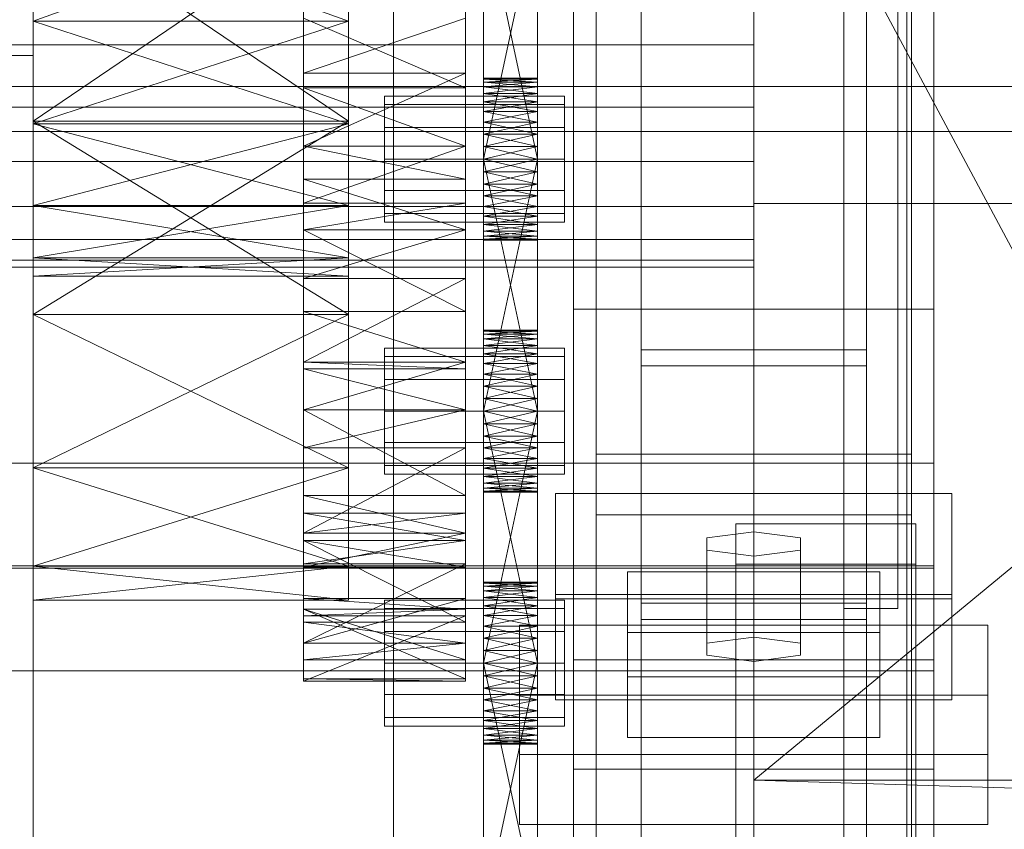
# Model space of a CAD drawing. Header units: millimetres. Extents: x -2233 to 61924, y -68080 to 6847.
# Tile 388 of 656: x 1398 to 1508, y -33336 to -33246. Entities that reach past the tile are written whole.
import ezdxf

# ---------------------------------------------------------------- set-up
doc = ezdxf.new("R2010")
doc.units = ezdxf.units.MM
doc.layers.add('frontal_C03', color=7, linetype='Continuous', lineweight=0)
doc.layers.add('frontal_secador', color=7, linetype='Continuous', lineweight=0)

msp = doc.modelspace()

# ---------------------------------------------------------------- linework, layer by layer
at = {"layer": 'frontal_C03'}
for p, q in [((1500, -32314.944), (1500, -34875.113)), ((1500, -34879.011), (1500, -32318.841)), ((1467.5, -33340.464), (1467.5, -32745.504)), ((1492.5, -32745.504), (1492.5, -33340.464)), ((1467.5, -33366.821), (1467.5, -32771.861)), ((1492.5, -33366.821), (1492.5, -32771.861)), ((1490, -35975), (1490, -32996.942)), ((1497, -35975), (1497, -32996.942)), ((1460, -33278.176), (1460, -33008.685)), ((1500, -33008.685), (1500, -33278.176)), ((1462.5, -33350.274), (1462.5, -33024.805)), ((1497.5, -33024.805), (1497.5, -33350.274)), ((1462.5, -33357.011), (1462.5, -33031.542)), ((1497.5, -33357.011), (1497.5, -33031.542)), ((1460, -33317.154), (1460, -33047.663)), ((1500, -33317.154), (1500, -33047.663)), ((1460, -33329.281), (1460, -33059.789)), ((1500, -33059.789), (1500, -33329.281)), ((1460, -33378.004), (1460, -33108.512)), ((1500, -33378.004), (1500, -33108.512)), ((1440, -33465.833), (1440, -33118.927)), ((1480, -33118.927), (1480, -33465.833)), ((1440, -33127.91), (1440, -33474.816)), ((1480, -33474.816), (1480, -33127.91)), ((1530, -33311.434), (1475, -33208.434)), ((1490, -33311.434), (1490, -33208.434)), ((1496, -33311.434), (1496, -33208.434)), ((1530, -33253.434), (-1530, -33253.434)), ((1530, -33258.434), (-1530, -33258.434)), ((1480, -33258.434), (1580, -33258.434)), ((1480, -33266.434), (1480, -33258.434)), ((1480, -33266.434), (1580, -33266.434)), ((1490, -33266.434), (1497, -33266.434)), ((1490, -35975), (1490, -33266.434)), ((1497, -35975), (1497, -33266.434)), ((1497, -33266.434), (1563, -33266.434)), ((1500, -33278.176), (1460, -33278.176)), ((1460, -33278.176), (1460, -33317.154)), ((1460, -33547.668), (1460, -33278.176)), ((1500, -33317.154), (1500, -33278.176)), ((1500, -33278.176), (1500, -33547.668)), ((1467.5, -33312.65), (1467.5, -33282.68)), ((1467.5, -33282.68), (1492.5, -33282.68)), ((1467.5, -33282.68), (1467.5, -33338.657)), ((1492.5, -33282.68), (1492.5, -33312.65)), ((1492.5, -33338.657), (1492.5, -33282.68)), ((1492.5, -33284.487), (1467.5, -33284.487)), ((1467.5, -33284.487), (1467.5, -33310.844)), ((1467.5, -33879.447), (1467.5, -33284.487)), ((1492.5, -33310.844), (1492.5, -33284.487)), ((1492.5, -33284.487), (1492.5, -33879.447)), ((1462.5, -33301.034), (1462.5, -33294.297)), ((1462.5, -33294.297), (1497.5, -33294.297)), ((1462.5, -33619.765), (1462.5, -33294.297)), ((1497.5, -33294.297), (1497.5, -33301.034)), ((1497.5, -33294.297), (1497.5, -33619.765)), ((-1500, -33295.272), (1500, -33295.272)), ((1500, -33295.272), (1500, -33306.68)), ((1500, -33295.272), (1500, -33306.965)), ((1458, -33309.888), (1458, -33298.659)), ((1458, -33298.659), (1502, -33298.659)), ((1458, -33310.353), (1458, -33298.659)), ((1502, -33298.659), (1502, -33309.888)), ((1502, -33298.659), (1502, -33310.353)), ((1497.5, -33301.034), (1462.5, -33301.034)), ((1462.5, -33626.502), (1462.5, -33301.034)), ((1497.5, -33626.502), (1497.5, -33301.034)), ((1478, -33306.519), (1478, -33302.028)), ((1478, -33302.028), (1498, -33302.028)), ((1478, -33362.834), (1478, -33302.028)), ((1498, -33302.028), (1498, -33306.519)), ((1498, -33302.028), (1498, -33362.834)), ((1480, -33302.926), (1474.804, -33303.6)), ((1474.804, -33303.6), (1474.804, -33304.947)), ((1474.804, -33315.293), (1474.804, -33303.6)), ((1485.196, -33303.6), (1480, -33302.926)), ((1480, -33314.62), (1480, -33302.926)), ((1485.196, -33304.947), (1485.196, -33303.6)), ((1485.196, -33315.293), (1485.196, -33303.6)), ((1474.804, -33304.947), (1480, -33305.621)), ((1474.804, -33316.641), (1474.804, -33304.947)), ((1480, -33305.621), (1485.196, -33304.947)), ((1485.196, -33316.641), (1485.196, -33304.947)), ((1480, -33305.621), (1480, -33317.314)), ((1500, -33306.68), (-1500, -33306.68)), ((1500, -33306.965), (-1500, -33306.965)), ((1498, -33306.519), (1478, -33306.519)), ((1478, -33306.519), (1478, -33367.325)), ((1498, -33367.325), (1498, -33306.519)), ((1500, -33318.373), (1500, -33306.68)), ((1500, -33318.373), (1500, -33306.965)), ((1466, -33314.089), (1466, -33307.352)), ((1466, -33307.352), (1494, -33307.352)), ((1466, -33319.045), (1466, -33307.352)), ((1494, -33307.352), (1494, -33314.089)), ((1494, -33307.352), (1494, -33319.045)), ((1502, -33309.888), (1458, -33309.888)), ((1458, -33309.888), (1458, -33321.581)), ((1502, -33310.353), (1458, -33310.353)), ((1458, -33310.353), (1458, -33321.581)), ((1502, -33321.581), (1502, -33309.888)), ((1502, -33321.581), (1502, -33310.353)), ((1467.5, -33310.844), (1492.5, -33310.844)), ((1467.5, -33905.804), (1467.5, -33310.844)), ((1496, -33311.434), (1490, -33311.434)), ((1492.5, -33905.804), (1492.5, -33310.844)), ((1454, -33327.651), (1454, -33313.278)), ((1454, -33313.278), (1506, -33313.278)), ((1454, -33321.074), (1454, -33313.278)), ((1492.5, -33312.65), (1467.5, -33312.65)), ((1467.5, -33312.65), (1467.5, -33368.627)), ((1492.5, -33312.65), (1492.5, -33368.627)), ((1506, -33313.278), (1506, -33327.651)), ((1506, -33313.278), (1506, -33321.074)), ((1494, -33314.089), (1466, -33314.089)), ((1466, -33314.089), (1466, -33325.782)), ((1474.804, -33315.293), (1480, -33314.62)), ((1480, -33314.62), (1485.196, -33315.293)), ((1494, -33325.782), (1494, -33314.089)), ((1474.804, -33316.641), (1474.804, -33315.293)), ((1485.196, -33315.293), (1485.196, -33316.641)), ((1480, -33317.314), (1474.804, -33316.641)), ((1485.196, -33316.641), (1480, -33317.314)), ((1460, -33317.154), (1500, -33317.154)), ((1460, -33586.646), (1460, -33317.154)), ((1500, -33586.646), (1500, -33317.154)), ((-1500, -33318.373), (1500, -33318.373)), ((1494, -33319.045), (1466, -33319.045)), ((1466, -33319.045), (1466, -33325.782)), ((1494, -33325.782), (1494, -33319.045)), ((1506, -33321.074), (1454, -33321.074)), ((1454, -33321.074), (1454, -33335.447)), ((1506, -33335.447), (1506, -33321.074)), ((1458, -33321.581), (1502, -33321.581)), ((1466, -33325.782), (1494, -33325.782)), ((1506, -33327.651), (1454, -33327.651)), ((1454, -33327.651), (1454, -33335.447)), ((1506, -33335.447), (1506, -33327.651)), ((1500, -33329.281), (1460, -33329.281)), ((1460, -33329.281), (1460, -33378.004)), ((1460, -33598.772), (1460, -33329.281)), ((1500, -33378.004), (1500, -33329.281)), ((1500, -33329.281), (1500, -33598.772)), ((1454, -33335.447), (1506, -33335.447))]:
    msp.add_line(p, q, dxfattribs=at)
at = {"layer": 'frontal_secador'}
for p, q in [((1400, -33250), (1400, -33000)), ((1400, -36000), (1400, -33000)), ((1400, -36000), (1400, -33075)), ((1400, -34600), (1400, -33075)), ((1400, -35940), (1400, -33075)), ((1400, -34650), (1400, -33075)), ((1480, -33098.5), (1480, -33359)), ((1480, -33354.82), (1480, -33098.5)), ((1480, -33330.5), (1480, -33117.12)), ((1480, -33354.82), (1480, -33117.12)), ((1480, -33122.82), (1480, -33337.72)), ((1480, -33122.82), (1480, -33359)), ((1480, -33330.5), (1480, -33129.28)), ((1480, -33136.5), (1480, -33337.72)), ((1480, -33330.5), (1480, -33136.5)), ((1715, -33136.5), (1480, -33330.5)), ((1430, -33269.365), (1430, -33177.639)), ((1430, -33311.527), (1430, -33177.639)), ((1448, -33177.639), (1448, -33269.365)), ((1448, -33177.639), (1448, -33311.527)), ((1400, -33188.24), (1400, -33278.76)), ((1435, -33278.76), (1435, -33188.24)), ((1400, -33220.83), (1400, -33278.76)), ((1430, -33269.365), (1430, -33221.142)), ((1435, -33278.76), (1435, -33220.83)), ((1448, -33221.142), (1448, -33269.365)), ((1450, -33264.281), (1450, -33225.481)), ((1456, -33225.481), (1456, -33264.281)), ((1450, -33227.136), (1450, -33264.281)), ((1456, -33264.281), (1456, -33227.136)), ((1450, -33264.281), (1450, -33229.414)), ((1456, -33229.414), (1456, -33264.281)), ((1450, -33261.5), (1450, -33232.092)), ((1450, -33264.281), (1450, -33232.092)), ((1456, -33232.092), (1456, -33261.5)), ((1456, -33232.092), (1456, -33264.281)), ((1400, -33233.5), (1400, -33246.17)), ((1400, -33278.76), (1400, -33233.5)), ((1400, -33233.5), (1400, -33257.294)), ((1400, -33233.5), (1400, -33257.599)), ((1400, -33306.731), (1400, -33233.5)), ((1400, -33233.5), (1400, -33266.67)), ((1435, -33233.5), (1400, -33257.294)), ((1435, -33257.294), (1400, -33233.5)), ((1435, -33233.5), (1400, -33246.17)), ((1435, -33246.17), (1400, -33233.5)), ((1435, -33246.17), (1435, -33233.5)), ((1435, -33233.5), (1435, -33278.76)), ((1435, -33257.294), (1435, -33233.5)), ((1435, -33257.599), (1435, -33233.5)), ((1435, -33233.5), (1435, -33306.731)), ((1435, -33266.67), (1435, -33233.5)), ((1450, -33233.5), (1450, -33261.5)), ((1456, -33261.5), (1450, -33233.5)), ((1456, -33233.5), (1450, -33261.5)), ((1456, -33261.5), (1456, -33233.5)), ((1430, -33241.304), (1430, -33248.807)), ((1480, -33241.304), (1480, -33248.807)), ((1430, -33245.858), (1430, -33263.732)), ((1430, -33253.576), (1430, -33245.858)), ((1430, -33269.365), (1430, -33245.858)), ((1430, -33245.858), (1430, -33251.942)), ((1430, -33245.858), (1430, -33289.361)), ((1430, -33245.858), (1430, -33311.527)), ((1448, -33245.858), (1430, -33251.942)), ((1448, -33253.576), (1430, -33245.858)), ((1448, -33263.732), (1448, -33245.858)), ((1448, -33245.858), (1448, -33253.576)), ((1448, -33245.858), (1448, -33269.365)), ((1448, -33251.942), (1448, -33245.858)), ((1448, -33289.361), (1448, -33245.858)), ((1448, -33311.527), (1448, -33245.858)), ((1400, -33257.599), (1400, -33246.17)), ((1400, -33278.76), (1400, -33246.17)), ((1435, -33246.17), (1400, -33246.17)), ((1435, -33246.17), (1400, -33257.599)), ((1435, -33257.599), (1400, -33246.17)), ((1435, -33246.17), (1435, -33257.599)), ((1435, -33246.17), (1435, -33278.76)), ((1480, -33248.807), (1325, -33248.807)), ((1430, -33248.807), (1325, -33248.807)), ((1430, -33248.807), (1430, -33255.723)), ((1480, -33248.807), (1480, -33255.723)), ((-1400, -33250), (1400, -33250)), ((1250, -33250), (1400, -33250)), ((1400, -36000), (1400, -33250)), ((1430, -33266.411), (1430, -33251.942)), ((1430, -33251.942), (1430, -33260.075)), ((1430, -33269.365), (1430, -33251.942)), ((1448, -33251.942), (1430, -33251.942)), ((1448, -33251.942), (1430, -33260.075)), ((1448, -33251.942), (1448, -33266.411)), ((1448, -33260.075), (1448, -33251.942)), ((1448, -33251.942), (1448, -33269.365)), ((1430, -33253.576), (1430, -33263.732)), ((1430, -33260.075), (1430, -33253.576)), ((1448, -33260.075), (1430, -33253.576)), ((1448, -33253.576), (1430, -33253.576)), ((1448, -33263.732), (1448, -33253.576)), ((1448, -33253.576), (1448, -33260.075)), ((1450, -33252.611), (1450, -33252.5)), ((1456, -33252.611), (1450, -33252.5)), ((1456, -33252.5), (1450, -33252.5)), ((1456, -33252.5), (1450, -33252.611)), ((1450, -33252.611), (1450, -33253.481)), ((1450, -33252.94), (1450, -33252.611)), ((1450, -33252.611), (1450, -33255.136)), ((1456, -33252.94), (1450, -33252.611)), ((1456, -33252.611), (1450, -33252.611)), ((1456, -33252.611), (1450, -33252.94)), ((1450, -33253.481), (1450, -33252.94)), ((1456, -33253.481), (1450, -33252.94)), ((1456, -33252.94), (1450, -33252.94)), ((1456, -33252.94), (1450, -33253.481)), ((1450, -33253.481), (1450, -33255.136)), ((1450, -33254.219), (1450, -33253.481)), ((1450, -33257.414), (1450, -33253.481)), ((1450, -33292.281), (1450, -33253.481)), ((1456, -33254.219), (1450, -33253.481)), ((1456, -33253.481), (1450, -33253.481)), ((1456, -33253.481), (1450, -33254.219)), ((1456, -33252.611), (1456, -33252.5)), ((1456, -33253.481), (1456, -33252.611)), ((1456, -33252.611), (1456, -33252.94)), ((1456, -33255.136), (1456, -33252.611)), ((1456, -33252.94), (1456, -33253.481)), ((1456, -33255.136), (1456, -33253.481)), ((1456, -33253.481), (1456, -33254.219)), ((1456, -33253.481), (1456, -33257.414)), ((1456, -33253.481), (1456, -33292.281)), ((1439, -33255.438), (1439, -33254.5)), ((1459, -33254.5), (1439, -33254.5)), ((1450, -33255.136), (1450, -33254.219)), ((1456, -33255.136), (1450, -33254.219)), ((1456, -33254.219), (1450, -33254.219)), ((1456, -33254.219), (1450, -33255.136)), ((1456, -33254.219), (1456, -33255.136)), ((1459, -33255.438), (1459, -33254.5)), ((1480, -33255.723), (1325, -33255.723)), ((1430, -33255.723), (1325, -33255.723)), ((1430, -33255.723), (1430, -33261.784)), ((1439, -33258), (1439, -33255.438)), ((1459, -33255.438), (1439, -33255.438)), ((1450, -33255.136), (1450, -33257.414)), ((1450, -33256.21), (1450, -33255.136)), ((1450, -33255.136), (1450, -33260.092)), ((1450, -33255.136), (1450, -33292.281)), ((1456, -33256.21), (1450, -33255.136)), ((1456, -33255.136), (1450, -33255.136)), ((1456, -33255.136), (1450, -33256.21)), ((1456, -33257.414), (1456, -33255.136)), ((1456, -33255.136), (1456, -33256.21)), ((1456, -33260.092), (1456, -33255.136)), ((1456, -33292.281), (1456, -33255.136)), ((1459, -33258), (1459, -33255.438)), ((1480, -33255.723), (1480, -33261.784)), ((1450, -33257.414), (1450, -33256.21)), ((1456, -33257.414), (1450, -33256.21)), ((1456, -33256.21), (1450, -33256.21)), ((1456, -33256.21), (1450, -33257.414)), ((1456, -33256.21), (1456, -33257.414)), ((1400, -33257.294), (1400, -33278.76)), ((1435, -33257.294), (1400, -33257.294)), ((1435, -33257.294), (1400, -33278.76)), ((1435, -33278.76), (1400, -33257.294)), ((1400, -33266.67), (1400, -33257.599)), ((1400, -33278.76), (1400, -33257.599)), ((1435, -33257.599), (1400, -33257.599)), ((1435, -33257.599), (1400, -33266.67)), ((1435, -33266.67), (1400, -33257.599)), ((1435, -33278.76), (1435, -33257.294)), ((1435, -33257.599), (1435, -33266.67)), ((1435, -33257.599), (1435, -33278.76)), ((1450, -33257.414), (1450, -33260.092)), ((1450, -33258.719), (1450, -33257.414)), ((1450, -33292.281), (1450, -33257.414)), ((1456, -33258.719), (1450, -33257.414)), ((1456, -33257.414), (1450, -33257.414)), ((1456, -33257.414), (1450, -33258.719)), ((1456, -33260.092), (1456, -33257.414)), ((1456, -33257.414), (1456, -33258.719)), ((1456, -33257.414), (1456, -33292.281)), ((1439, -33261.5), (1439, -33258)), ((1459, -33258), (1439, -33258)), ((1450, -33260.092), (1450, -33258.719)), ((1456, -33260.092), (1450, -33258.719)), ((1456, -33258.719), (1450, -33258.719)), ((1456, -33258.719), (1450, -33260.092)), ((1456, -33258.719), (1456, -33260.092)), ((1459, -33261.5), (1459, -33258)), ((1430, -33260.075), (1430, -33266.411)), ((1430, -33263.732), (1430, -33260.075)), ((1448, -33260.075), (1430, -33260.075)), ((1448, -33260.075), (1430, -33266.411)), ((1448, -33263.732), (1430, -33260.075)), ((1448, -33266.411), (1448, -33260.075)), ((1448, -33260.075), (1448, -33263.732)), ((1450, -33289.5), (1450, -33260.092)), ((1450, -33260.092), (1450, -33261.5)), ((1450, -33292.281), (1450, -33260.092)), ((1456, -33261.5), (1450, -33260.092)), ((1456, -33260.092), (1450, -33260.092)), ((1456, -33260.092), (1450, -33261.5)), ((1456, -33260.092), (1456, -33289.5)), ((1456, -33261.5), (1456, -33260.092)), ((1456, -33260.092), (1456, -33292.281)), ((1480, -33261.784), (1325, -33261.784)), ((1430, -33261.784), (1325, -33261.784)), ((1430, -33261.784), (1430, -33266.759)), ((1439, -33261.5), (1439, -33265)), ((1439, -33261.5), (1459, -33261.5)), ((1450, -33261.5), (1450, -33289.5)), ((1456, -33289.5), (1450, -33261.5)), ((1456, -33261.5), (1450, -33261.5)), ((1456, -33261.5), (1450, -33289.5)), ((1450, -33264.281), (1450, -33261.5)), ((1450, -33261.5), (1450, -33262.908)), ((1456, -33261.5), (1450, -33262.908)), ((1456, -33262.908), (1450, -33261.5)), ((1456, -33289.5), (1456, -33261.5)), ((1456, -33261.5), (1456, -33264.281)), ((1456, -33262.908), (1456, -33261.5)), ((1459, -33265), (1459, -33261.5)), ((1480, -33261.784), (1480, -33266.759)), ((1450, -33262.908), (1450, -33264.281)), ((1456, -33262.908), (1450, -33262.908)), ((1456, -33262.908), (1450, -33264.281)), ((1456, -33264.281), (1450, -33262.908)), ((1456, -33264.281), (1456, -33262.908)), ((1430, -33269.365), (1430, -33263.732)), ((1448, -33269.365), (1430, -33263.732)), ((1448, -33263.732), (1430, -33263.732)), ((1448, -33263.732), (1448, -33269.365)), ((1450, -33266.79), (1450, -33264.281)), ((1450, -33264.281), (1450, -33265.586)), ((1450, -33268.781), (1450, -33264.281)), ((1450, -33270.5), (1450, -33264.281)), ((1456, -33264.281), (1450, -33264.281)), ((1456, -33264.281), (1450, -33265.586)), ((1456, -33265.586), (1450, -33264.281)), ((1456, -33264.281), (1456, -33266.79)), ((1456, -33265.586), (1456, -33264.281)), ((1456, -33264.281), (1456, -33268.781)), ((1456, -33264.281), (1456, -33270.5)), ((1439, -33265), (1439, -33267.562)), ((1459, -33265), (1439, -33265)), ((1450, -33265.586), (1450, -33266.79)), ((1456, -33265.586), (1450, -33265.586)), ((1456, -33265.586), (1450, -33266.79)), ((1456, -33266.79), (1450, -33265.586)), ((1456, -33266.79), (1456, -33265.586)), ((1459, -33265), (1459, -33267.562)), ((1400, -33306.731), (1400, -33266.67)), ((1400, -33272.493), (1400, -33266.67)), ((1400, -33278.76), (1400, -33266.67)), ((1435, -33266.67), (1400, -33266.67)), ((1435, -33266.67), (1400, -33272.493)), ((1435, -33272.493), (1400, -33266.67)), ((1430, -33266.411), (1430, -33269.365)), ((1448, -33266.411), (1430, -33266.411)), ((1448, -33266.411), (1430, -33269.365)), ((1435, -33266.67), (1435, -33306.731)), ((1435, -33266.67), (1435, -33272.493)), ((1435, -33266.67), (1435, -33278.76)), ((1448, -33269.365), (1448, -33266.411)), ((1480, -33266.759), (1325, -33266.759)), ((1430, -33266.759), (1325, -33266.759)), ((1430, -33266.759), (1430, -33270.455)), ((1439, -33267.562), (1439, -33268.5)), ((1459, -33267.562), (1439, -33267.562)), ((1450, -33268.781), (1450, -33266.79)), ((1450, -33266.79), (1450, -33267.864)), ((1456, -33266.79), (1450, -33266.79)), ((1456, -33266.79), (1450, -33267.864)), ((1456, -33267.864), (1450, -33266.79)), ((1456, -33266.79), (1456, -33268.781)), ((1456, -33267.864), (1456, -33266.79)), ((1459, -33267.562), (1459, -33268.5)), ((1480, -33266.759), (1480, -33270.455)), ((1459, -33268.5), (1439, -33268.5)), ((1450, -33267.864), (1450, -33268.781)), ((1456, -33267.864), (1450, -33267.864)), ((1456, -33267.864), (1450, -33268.781)), ((1456, -33268.781), (1450, -33267.864)), ((1450, -33270.06), (1450, -33268.781)), ((1450, -33268.781), (1450, -33269.519)), ((1450, -33270.5), (1450, -33268.781)), ((1456, -33268.781), (1450, -33268.781)), ((1456, -33268.781), (1450, -33269.519)), ((1456, -33269.519), (1450, -33268.781)), ((1456, -33268.781), (1456, -33267.864)), ((1456, -33268.781), (1456, -33270.06)), ((1456, -33269.519), (1456, -33268.781)), ((1456, -33268.781), (1456, -33270.5)), ((1430, -33269.365), (1430, -33284.806)), ((1430, -33278.435), (1430, -33269.365)), ((1430, -33289.361), (1430, -33269.365)), ((1430, -33269.365), (1430, -33274.777)), ((1430, -33303.889), (1430, -33269.365)), ((1430, -33311.527), (1430, -33269.365)), ((1448, -33269.365), (1430, -33269.365)), ((1448, -33269.365), (1430, -33274.777)), ((1448, -33278.435), (1430, -33269.365)), ((1448, -33284.806), (1448, -33269.365)), ((1448, -33269.365), (1448, -33278.435)), ((1448, -33269.365), (1448, -33289.361)), ((1448, -33274.777), (1448, -33269.365)), ((1448, -33269.365), (1448, -33303.889)), ((1448, -33269.365), (1448, -33311.527)), ((1450, -33269.519), (1450, -33270.06)), ((1456, -33269.519), (1450, -33269.519)), ((1456, -33269.519), (1450, -33270.06)), ((1456, -33270.06), (1450, -33269.519)), ((1456, -33270.06), (1456, -33269.519)), ((1480, -33270.455), (1325, -33270.455)), ((1430, -33270.455), (1325, -33270.455)), ((1430, -33270.455), (1430, -33272.731)), ((1450, -33270.5), (1450, -33270.06)), ((1450, -33270.06), (1450, -33270.389)), ((1456, -33270.06), (1450, -33270.06)), ((1456, -33270.06), (1450, -33270.389)), ((1456, -33270.389), (1450, -33270.06)), ((1450, -33270.389), (1450, -33270.5)), ((1456, -33270.389), (1450, -33270.389)), ((1456, -33270.389), (1450, -33270.5)), ((1456, -33270.5), (1450, -33270.389)), ((1456, -33270.5), (1450, -33270.5)), ((1456, -33270.06), (1456, -33270.5)), ((1456, -33270.389), (1456, -33270.06)), ((1456, -33270.5), (1456, -33270.389)), ((1480, -33270.455), (1480, -33272.731)), ((1480, -33272.731), (1325, -33272.731)), ((1430, -33272.731), (1325, -33272.731)), ((1400, -33306.731), (1400, -33272.493)), ((1400, -33274.5), (1400, -33272.493)), ((1435, -33272.493), (1400, -33272.493)), ((1435, -33272.493), (1400, -33274.5)), ((1435, -33274.5), (1400, -33272.493)), ((1430, -33272.731), (1430, -33273.5)), ((1435, -33272.493), (1435, -33306.731)), ((1435, -33272.493), (1435, -33274.5)), ((1480, -33272.731), (1480, -33273.5)), ((1480, -33273.5), (1325, -33273.5)), ((1430, -33273.5), (1325, -33273.5)), ((1400, -33306.731), (1400, -33274.5)), ((1435, -33274.5), (1400, -33274.5)), ((1430, -33289.353), (1430, -33274.777)), ((1430, -33274.777), (1430, -33284.05)), ((1430, -33289.361), (1430, -33274.777)), ((1448, -33274.777), (1430, -33274.777)), ((1448, -33274.777), (1430, -33284.05)), ((1435, -33274.5), (1435, -33306.731)), ((1448, -33274.777), (1448, -33289.353)), ((1448, -33284.05), (1448, -33274.777)), ((1448, -33274.777), (1448, -33289.361)), ((1430, -33278.435), (1430, -33284.806)), ((1430, -33284.05), (1430, -33278.435)), ((1448, -33284.05), (1430, -33278.435)), ((1448, -33278.435), (1430, -33278.435)), ((1448, -33284.806), (1448, -33278.435)), ((1448, -33278.435), (1448, -33284.05)), ((1400, -33306.731), (1400, -33278.76)), ((1400, -33278.76), (1400, -33295.794)), ((1435, -33278.76), (1400, -33278.76)), ((1435, -33278.76), (1400, -33295.794)), ((1435, -33295.794), (1400, -33278.76)), ((1435, -33278.76), (1435, -33306.731)), ((1435, -33295.794), (1435, -33278.76)), ((1450, -33280.611), (1450, -33280.5)), ((1456, -33280.611), (1450, -33280.5)), ((1456, -33280.5), (1450, -33280.5)), ((1456, -33280.5), (1450, -33280.611)), ((1450, -33280.611), (1450, -33281.481)), ((1450, -33280.94), (1450, -33280.611)), ((1450, -33280.611), (1450, -33283.136)), ((1456, -33280.94), (1450, -33280.611)), ((1456, -33280.611), (1450, -33280.611)), ((1456, -33280.611), (1450, -33280.94)), ((1456, -33280.611), (1456, -33280.5)), ((1456, -33281.481), (1456, -33280.611)), ((1456, -33280.611), (1456, -33280.94)), ((1456, -33283.136), (1456, -33280.611)), ((1450, -33281.481), (1450, -33280.94)), ((1456, -33281.481), (1450, -33280.94)), ((1456, -33280.94), (1450, -33280.94)), ((1456, -33280.94), (1450, -33281.481)), ((1450, -33281.481), (1450, -33283.136)), ((1450, -33282.219), (1450, -33281.481)), ((1450, -33285.414), (1450, -33281.481)), ((1450, -33320.281), (1450, -33281.481)), ((1456, -33282.219), (1450, -33281.481)), ((1456, -33281.481), (1450, -33281.481)), ((1456, -33281.481), (1450, -33282.219)), ((1456, -33280.94), (1456, -33281.481)), ((1456, -33283.136), (1456, -33281.481)), ((1456, -33281.481), (1456, -33282.219)), ((1456, -33281.481), (1456, -33285.414)), ((1456, -33281.481), (1456, -33320.281)), ((1439, -33283.438), (1439, -33282.5)), ((1459, -33282.5), (1439, -33282.5)), ((1450, -33283.136), (1450, -33282.219)), ((1456, -33283.136), (1450, -33282.219)), ((1456, -33282.219), (1450, -33282.219)), ((1456, -33282.219), (1450, -33283.136)), ((1456, -33282.219), (1456, -33283.136)), ((1459, -33283.438), (1459, -33282.5)), ((1430, -33284.05), (1430, -33289.353)), ((1430, -33284.806), (1430, -33284.05)), ((1448, -33284.05), (1430, -33284.05)), ((1448, -33284.05), (1430, -33289.353)), ((1448, -33284.806), (1430, -33284.05)), ((1439, -33286), (1439, -33283.438)), ((1459, -33283.438), (1439, -33283.438)), ((1448, -33289.353), (1448, -33284.05)), ((1448, -33284.05), (1448, -33284.806)), ((1450, -33283.136), (1450, -33285.414)), ((1450, -33284.21), (1450, -33283.136)), ((1450, -33283.136), (1450, -33288.092)), ((1450, -33283.136), (1450, -33320.281)), ((1456, -33284.21), (1450, -33283.136)), ((1456, -33283.136), (1450, -33283.136)), ((1456, -33283.136), (1450, -33284.21)), ((1456, -33285.414), (1456, -33283.136)), ((1456, -33283.136), (1456, -33284.21)), ((1456, -33288.092), (1456, -33283.136)), ((1456, -33320.281), (1456, -33283.136)), ((1459, -33286), (1459, -33283.438)), ((1430, -33289.361), (1430, -33284.806)), ((1448, -33289.361), (1430, -33284.806)), ((1448, -33284.806), (1430, -33284.806)), ((1448, -33284.806), (1448, -33289.361)), ((1450, -33285.414), (1450, -33284.21)), ((1456, -33285.414), (1450, -33284.21)), ((1456, -33284.21), (1450, -33284.21)), ((1456, -33284.21), (1450, -33285.414)), ((1456, -33284.21), (1456, -33285.414)), ((1439, -33289.5), (1439, -33286)), ((1459, -33286), (1439, -33286)), ((1450, -33285.414), (1450, -33288.092)), ((1450, -33286.719), (1450, -33285.414)), ((1450, -33320.281), (1450, -33285.414)), ((1456, -33286.719), (1450, -33285.414)), ((1456, -33285.414), (1450, -33285.414)), ((1456, -33285.414), (1450, -33286.719)), ((1456, -33288.092), (1456, -33285.414)), ((1456, -33285.414), (1456, -33286.719)), ((1456, -33285.414), (1456, -33320.281)), ((1459, -33289.5), (1459, -33286)), ((1450, -33288.092), (1450, -33286.719)), ((1456, -33288.092), (1450, -33286.719)), ((1456, -33286.719), (1450, -33286.719)), ((1456, -33286.719), (1450, -33288.092)), ((1456, -33286.719), (1456, -33288.092)), ((1450, -33317.5), (1450, -33288.092)), ((1450, -33288.092), (1450, -33289.5)), ((1450, -33320.281), (1450, -33288.092)), ((1456, -33289.5), (1450, -33288.092)), ((1456, -33288.092), (1450, -33288.092)), ((1456, -33288.092), (1450, -33289.5)), ((1456, -33288.092), (1456, -33317.5)), ((1456, -33289.5), (1456, -33288.092)), ((1456, -33288.092), (1456, -33320.281)), ((1448, -33289.353), (1430, -33289.353)), ((1448, -33289.353), (1430, -33289.361)), ((1430, -33289.361), (1430, -33300.859)), ((1430, -33298.895), (1430, -33289.361)), ((1430, -33303.889), (1430, -33289.361)), ((1430, -33289.361), (1430, -33293.572)), ((1430, -33289.361), (1430, -33311.527)), ((1448, -33289.361), (1430, -33289.361)), ((1448, -33289.361), (1430, -33293.572)), ((1448, -33298.895), (1430, -33289.361)), ((1439, -33289.5), (1439, -33293)), ((1439, -33289.5), (1459, -33289.5)), ((1448, -33300.859), (1448, -33289.361)), ((1448, -33289.361), (1448, -33298.895)), ((1448, -33289.361), (1448, -33303.889)), ((1448, -33293.572), (1448, -33289.361)), ((1448, -33311.527), (1448, -33289.361)), ((1450, -33289.5), (1450, -33317.5)), ((1456, -33317.5), (1450, -33289.5)), ((1456, -33289.5), (1450, -33289.5)), ((1456, -33289.5), (1450, -33317.5)), ((1450, -33292.281), (1450, -33289.5)), ((1450, -33289.5), (1450, -33290.908)), ((1456, -33289.5), (1450, -33290.908)), ((1456, -33290.908), (1450, -33289.5)), ((1456, -33317.5), (1456, -33289.5)), ((1456, -33289.5), (1456, -33292.281)), ((1456, -33290.908), (1456, -33289.5)), ((1459, -33293), (1459, -33289.5)), ((1450, -33290.908), (1450, -33292.281)), ((1456, -33290.908), (1450, -33290.908)), ((1456, -33290.908), (1450, -33292.281)), ((1456, -33292.281), (1450, -33290.908)), ((1456, -33292.281), (1456, -33290.908)), ((1450, -33294.79), (1450, -33292.281)), ((1450, -33292.281), (1450, -33293.586)), ((1450, -33296.781), (1450, -33292.281)), ((1450, -33298.5), (1450, -33292.281)), ((1456, -33292.281), (1450, -33292.281)), ((1456, -33292.281), (1450, -33293.586)), ((1456, -33293.586), (1450, -33292.281)), ((1456, -33292.281), (1456, -33294.79)), ((1456, -33293.586), (1456, -33292.281)), ((1456, -33292.281), (1456, -33296.781)), ((1456, -33292.281), (1456, -33298.5)), ((1430, -33306.827), (1430, -33293.572)), ((1430, -33293.572), (1430, -33303.075)), ((1430, -33303.889), (1430, -33293.572)), ((1448, -33293.572), (1430, -33293.572)), ((1448, -33293.572), (1430, -33303.075)), ((1439, -33293), (1439, -33295.562)), ((1459, -33293), (1439, -33293)), ((1448, -33293.572), (1448, -33306.827)), ((1448, -33303.075), (1448, -33293.572)), ((1448, -33293.572), (1448, -33303.889)), ((1450, -33293.586), (1450, -33294.79)), ((1456, -33293.586), (1450, -33293.586)), ((1456, -33293.586), (1450, -33294.79)), ((1456, -33294.79), (1450, -33293.586)), ((1456, -33294.79), (1456, -33293.586)), ((1459, -33293), (1459, -33295.562)), ((1450, -33296.781), (1450, -33294.79)), ((1450, -33294.79), (1450, -33295.864)), ((1456, -33294.79), (1450, -33294.79)), ((1456, -33294.79), (1450, -33295.864)), ((1456, -33295.864), (1450, -33294.79)), ((1456, -33294.79), (1456, -33296.781)), ((1456, -33295.864), (1456, -33294.79)), ((1400, -33295.794), (1400, -33306.731)), ((1435, -33295.794), (1400, -33295.794)), ((1435, -33295.794), (1400, -33306.731)), ((1435, -33306.731), (1400, -33295.794)), ((1435, -33306.731), (1435, -33295.794)), ((1439, -33295.562), (1439, -33296.5)), ((1459, -33295.562), (1439, -33295.562)), ((1450, -33295.864), (1450, -33296.781)), ((1456, -33295.864), (1450, -33295.864)), ((1456, -33295.864), (1450, -33296.781)), ((1456, -33296.781), (1450, -33295.864)), ((1456, -33296.781), (1456, -33295.864)), ((1459, -33295.562), (1459, -33296.5)), ((1459, -33296.5), (1439, -33296.5)), ((1450, -33298.06), (1450, -33296.781)), ((1450, -33296.781), (1450, -33297.519)), ((1450, -33298.5), (1450, -33296.781)), ((1456, -33296.781), (1450, -33296.781)), ((1456, -33296.781), (1450, -33297.519)), ((1456, -33297.519), (1450, -33296.781)), ((1456, -33296.781), (1456, -33298.06)), ((1456, -33297.519), (1456, -33296.781)), ((1456, -33296.781), (1456, -33298.5)), ((1450, -33297.519), (1450, -33298.06)), ((1456, -33297.519), (1450, -33297.519)), ((1456, -33297.519), (1450, -33298.06)), ((1456, -33298.06), (1450, -33297.519)), ((1450, -33298.5), (1450, -33298.06)), ((1450, -33298.06), (1450, -33298.389)), ((1456, -33298.06), (1450, -33298.06)), ((1456, -33298.06), (1450, -33298.389)), ((1456, -33298.389), (1450, -33298.06)), ((1450, -33298.389), (1450, -33298.5)), ((1456, -33298.389), (1450, -33298.389)), ((1456, -33298.389), (1450, -33298.5)), ((1456, -33298.5), (1450, -33298.389)), ((1456, -33298.06), (1456, -33297.519)), ((1456, -33298.06), (1456, -33298.5)), ((1456, -33298.389), (1456, -33298.06)), ((1456, -33298.5), (1456, -33298.389)), ((1430, -33298.895), (1430, -33300.859)), ((1430, -33303.075), (1430, -33298.895)), ((1448, -33303.075), (1430, -33298.895)), ((1448, -33298.895), (1430, -33298.895)), ((1448, -33300.859), (1448, -33298.895)), ((1448, -33298.895), (1448, -33303.075)), ((1456, -33298.5), (1450, -33298.5)), ((1430, -33300.859), (1430, -33303.075)), ((1430, -33303.889), (1430, -33300.859)), ((1448, -33303.889), (1430, -33300.859)), ((1448, -33300.859), (1430, -33300.859)), ((1448, -33300.859), (1430, -33303.075)), ((1448, -33303.075), (1448, -33300.859)), ((1448, -33300.859), (1448, -33303.889)), ((1430, -33303.075), (1430, -33306.827)), ((1448, -33303.075), (1430, -33303.075)), ((1448, -33303.075), (1430, -33306.827)), ((1448, -33306.827), (1448, -33303.075)), ((1430, -33306.827), (1430, -33303.889)), ((1430, -33303.889), (1430, -33310.317)), ((1430, -33312.954), (1430, -33303.889)), ((1430, -33311.527), (1430, -33303.889)), ((1430, -33303.889), (1430, -33306.487)), ((1448, -33306.827), (1430, -33303.889)), ((1448, -33303.889), (1430, -33303.889)), ((1448, -33303.889), (1430, -33306.487)), ((1448, -33312.954), (1430, -33303.889)), ((1448, -33303.889), (1448, -33306.827)), ((1448, -33310.317), (1448, -33303.889)), ((1448, -33303.889), (1448, -33312.954)), ((1448, -33303.889), (1448, -33311.527)), ((1448, -33306.487), (1448, -33303.889)), ((1400, -33306.731), (1400, -33310.5)), ((1435, -33306.731), (1400, -33306.731)), ((1435, -33306.731), (1400, -33310.5)), ((1435, -33310.5), (1400, -33306.731)), ((1430, -33317.124), (1430, -33306.487)), ((1430, -33306.487), (1430, -33315.291)), ((1430, -33311.527), (1430, -33306.487)), ((1448, -33306.487), (1430, -33306.487)), ((1448, -33306.487), (1430, -33315.291)), ((1448, -33306.827), (1430, -33306.827)), ((1435, -33306.731), (1435, -33310.5)), ((1448, -33306.487), (1448, -33317.124)), ((1448, -33315.291), (1448, -33306.487)), ((1448, -33306.487), (1448, -33311.527)), ((1450, -33308.611), (1450, -33308.5)), ((1456, -33308.611), (1450, -33308.5)), ((1456, -33308.5), (1450, -33308.5)), ((1456, -33308.5), (1450, -33308.611)), ((1450, -33308.611), (1450, -33309.481)), ((1450, -33308.94), (1450, -33308.611)), ((1450, -33308.611), (1450, -33311.136)), ((1456, -33308.94), (1450, -33308.611)), ((1456, -33308.611), (1450, -33308.611)), ((1456, -33308.611), (1450, -33308.94)), ((1450, -33309.481), (1450, -33308.94)), ((1456, -33309.481), (1450, -33308.94)), ((1456, -33308.94), (1450, -33308.94)), ((1456, -33308.94), (1450, -33309.481)), ((1456, -33308.611), (1456, -33308.5)), ((1456, -33309.481), (1456, -33308.611)), ((1456, -33308.611), (1456, -33308.94)), ((1456, -33311.136), (1456, -33308.611)), ((1456, -33308.94), (1456, -33309.481)), ((1430, -33312.954), (1430, -33310.317)), ((1430, -33310.317), (1430, -33315.291)), ((1430, -33311.527), (1430, -33310.317)), ((1448, -33311.527), (1430, -33310.317)), ((1448, -33310.317), (1430, -33310.317)), ((1448, -33310.317), (1430, -33315.291)), ((1448, -33310.317), (1448, -33312.954)), ((1448, -33315.291), (1448, -33310.317)), ((1448, -33310.317), (1448, -33311.527)), ((1450, -33309.481), (1450, -33311.136)), ((1450, -33310.219), (1450, -33309.481)), ((1450, -33313.414), (1450, -33309.481)), ((1450, -33348.281), (1450, -33309.481)), ((1456, -33310.219), (1450, -33309.481)), ((1456, -33309.481), (1450, -33309.481)), ((1456, -33309.481), (1450, -33310.219)), ((1450, -33311.136), (1450, -33310.219)), ((1456, -33311.136), (1450, -33310.219)), ((1456, -33310.219), (1450, -33310.219)), ((1456, -33310.219), (1450, -33311.136)), ((1456, -33311.136), (1456, -33309.481)), ((1456, -33309.481), (1456, -33310.219)), ((1456, -33309.481), (1456, -33313.414)), ((1456, -33309.481), (1456, -33348.281)), ((1456, -33310.219), (1456, -33311.136)), ((1435, -33310.5), (1400, -33310.5)), ((1439, -33311.438), (1439, -33310.5)), ((1459, -33310.5), (1439, -33310.5)), ((1439, -33314), (1439, -33311.438)), ((1459, -33311.438), (1439, -33311.438)), ((1450, -33311.136), (1450, -33313.414)), ((1450, -33312.21), (1450, -33311.136)), ((1450, -33311.136), (1450, -33316.092)), ((1450, -33311.136), (1450, -33348.281)), ((1456, -33312.21), (1450, -33311.136)), ((1456, -33311.136), (1450, -33311.136)), ((1456, -33311.136), (1450, -33312.21)), ((1456, -33313.414), (1456, -33311.136)), ((1456, -33311.136), (1456, -33312.21)), ((1456, -33316.092), (1456, -33311.136)), ((1456, -33348.281), (1456, -33311.136)), ((1459, -33311.438), (1459, -33310.5)), ((1459, -33314), (1459, -33311.438)), ((1430, -33317.124), (1430, -33311.527)), ((1430, -33311.527), (1430, -33312.256)), ((1430, -33319.235), (1430, -33311.527)), ((1448, -33317.124), (1430, -33311.527)), ((1448, -33311.527), (1430, -33311.527)), ((1448, -33311.527), (1430, -33312.256)), ((1448, -33319.235), (1430, -33311.527)), ((1430, -33319.235), (1430, -33312.256)), ((1430, -33312.256), (1430, -33319.5)), ((1448, -33312.256), (1430, -33312.256)), ((1448, -33312.256), (1430, -33319.5)), ((1448, -33311.527), (1448, -33317.124)), ((1448, -33312.256), (1448, -33311.527)), ((1448, -33311.527), (1448, -33319.235)), ((1448, -33312.256), (1448, -33319.235)), ((1448, -33319.5), (1448, -33312.256)), ((1450, -33313.414), (1450, -33312.21)), ((1456, -33313.414), (1450, -33312.21)), ((1456, -33312.21), (1450, -33312.21)), ((1456, -33312.21), (1450, -33313.414)), ((1456, -33312.21), (1456, -33313.414)), ((1430, -33315.291), (1430, -33312.954)), ((1448, -33315.291), (1430, -33312.954)), ((1448, -33312.954), (1430, -33312.954)), ((1448, -33312.954), (1448, -33315.291)), ((1450, -33313.414), (1450, -33316.092)), ((1450, -33314.719), (1450, -33313.414)), ((1450, -33348.281), (1450, -33313.414)), ((1456, -33314.719), (1450, -33313.414)), ((1456, -33313.414), (1450, -33313.414)), ((1456, -33313.414), (1450, -33314.719)), ((1456, -33316.092), (1456, -33313.414)), ((1456, -33313.414), (1456, -33314.719)), ((1456, -33313.414), (1456, -33348.281)), ((1439, -33317.5), (1439, -33314)), ((1459, -33314), (1439, -33314)), ((1450, -33316.092), (1450, -33314.719)), ((1456, -33316.092), (1450, -33314.719)), ((1456, -33314.719), (1450, -33314.719)), ((1456, -33314.719), (1450, -33316.092)), ((1456, -33314.719), (1456, -33316.092)), ((1459, -33317.5), (1459, -33314)), ((1430, -33315.291), (1430, -33317.124)), ((1448, -33315.291), (1430, -33315.291)), ((1448, -33315.291), (1430, -33317.124)), ((1448, -33317.124), (1448, -33315.291)), ((1450, -33345.5), (1450, -33316.092)), ((1450, -33316.092), (1450, -33317.5)), ((1450, -33348.281), (1450, -33316.092)), ((1456, -33317.5), (1450, -33316.092)), ((1456, -33316.092), (1450, -33316.092)), ((1456, -33316.092), (1450, -33317.5)), ((1456, -33316.092), (1456, -33345.5)), ((1456, -33317.5), (1456, -33316.092)), ((1456, -33316.092), (1456, -33348.281)), ((1448, -33317.124), (1430, -33317.124)), ((1439, -33317.5), (1439, -33321)), ((1439, -33317.5), (1459, -33317.5)), ((1450, -33317.5), (1450, -33345.5)), ((1456, -33345.5), (1450, -33317.5)), ((1456, -33317.5), (1450, -33317.5)), ((1456, -33317.5), (1450, -33345.5)), ((1450, -33320.281), (1450, -33317.5)), ((1450, -33317.5), (1450, -33318.908)), ((1456, -33317.5), (1450, -33318.908)), ((1456, -33318.908), (1450, -33317.5)), ((1456, -33345.5), (1456, -33317.5)), ((1456, -33317.5), (1456, -33320.281)), ((1456, -33318.908), (1456, -33317.5)), ((1459, -33321), (1459, -33317.5)), ((1450, -33318.908), (1450, -33320.281)), ((1456, -33318.908), (1450, -33318.908)), ((1456, -33318.908), (1450, -33320.281)), ((1456, -33320.281), (1450, -33318.908)), ((1456, -33320.281), (1456, -33318.908)), ((1430, -33319.5), (1430, -33319.235)), ((1448, -33319.5), (1430, -33319.235)), ((1448, -33319.235), (1430, -33319.235)), ((1448, -33319.5), (1430, -33319.5)), ((1448, -33319.235), (1448, -33319.5)), ((1439, -33321), (1439, -33323.562)), ((1459, -33321), (1439, -33321)), ((1450, -33322.79), (1450, -33320.281)), ((1450, -33320.281), (1450, -33321.586)), ((1450, -33324.781), (1450, -33320.281)), ((1450, -33326.5), (1450, -33320.281)), ((1456, -33320.281), (1450, -33320.281)), ((1456, -33320.281), (1450, -33321.586)), ((1456, -33321.586), (1450, -33320.281)), ((1456, -33320.281), (1456, -33322.79)), ((1456, -33321.586), (1456, -33320.281)), ((1456, -33320.281), (1456, -33324.781)), ((1456, -33320.281), (1456, -33326.5)), ((1459, -33321), (1459, -33323.562)), ((1450, -33321.586), (1450, -33322.79)), ((1456, -33321.586), (1450, -33321.586)), ((1456, -33321.586), (1450, -33322.79)), ((1456, -33322.79), (1450, -33321.586)), ((1456, -33322.79), (1456, -33321.586)), ((1450, -33324.781), (1450, -33322.79)), ((1450, -33322.79), (1450, -33323.864)), ((1456, -33322.79), (1450, -33322.79)), ((1456, -33322.79), (1450, -33323.864)), ((1456, -33323.864), (1450, -33322.79)), ((1456, -33322.79), (1456, -33324.781)), ((1456, -33323.864), (1456, -33322.79)), ((1439, -33323.562), (1439, -33324.5)), ((1459, -33323.562), (1439, -33323.562)), ((1459, -33324.5), (1439, -33324.5)), ((1450, -33323.864), (1450, -33324.781)), ((1456, -33323.864), (1450, -33323.864)), ((1456, -33323.864), (1450, -33324.781)), ((1456, -33324.781), (1450, -33323.864)), ((1456, -33324.781), (1456, -33323.864)), ((1459, -33323.562), (1459, -33324.5)), ((1450, -33326.06), (1450, -33324.781)), ((1450, -33324.781), (1450, -33325.519)), ((1450, -33326.5), (1450, -33324.781)), ((1456, -33324.781), (1450, -33324.781)), ((1456, -33324.781), (1450, -33325.519)), ((1456, -33325.519), (1450, -33324.781)), ((1450, -33325.519), (1450, -33326.06)), ((1456, -33325.519), (1450, -33325.519)), ((1456, -33325.519), (1450, -33326.06)), ((1456, -33326.06), (1450, -33325.519)), ((1456, -33324.781), (1456, -33326.06)), ((1456, -33325.519), (1456, -33324.781)), ((1456, -33324.781), (1456, -33326.5)), ((1456, -33326.06), (1456, -33325.519)), ((1450, -33326.5), (1450, -33326.06)), ((1450, -33326.06), (1450, -33326.389)), ((1456, -33326.06), (1450, -33326.06)), ((1456, -33326.06), (1450, -33326.389)), ((1456, -33326.389), (1450, -33326.06)), ((1450, -33326.389), (1450, -33326.5)), ((1456, -33326.389), (1450, -33326.389)), ((1456, -33326.389), (1450, -33326.5)), ((1456, -33326.5), (1450, -33326.389)), ((1456, -33326.5), (1450, -33326.5)), ((1456, -33326.06), (1456, -33326.5)), ((1456, -33326.389), (1456, -33326.06)), ((1456, -33326.5), (1456, -33326.389)), ((1480, -33337.72), (1480, -33330.5)), ((1480, -33344.18), (1480, -33330.5)), ((1480, -33354.82), (1480, -33330.5)), ((1715, -33337.72), (1480, -33330.5)), ((1715, -33330.5), (1480, -33330.5))]:
    msp.add_line(p, q, dxfattribs=at)

doc.saveas('drawing.dxf')
